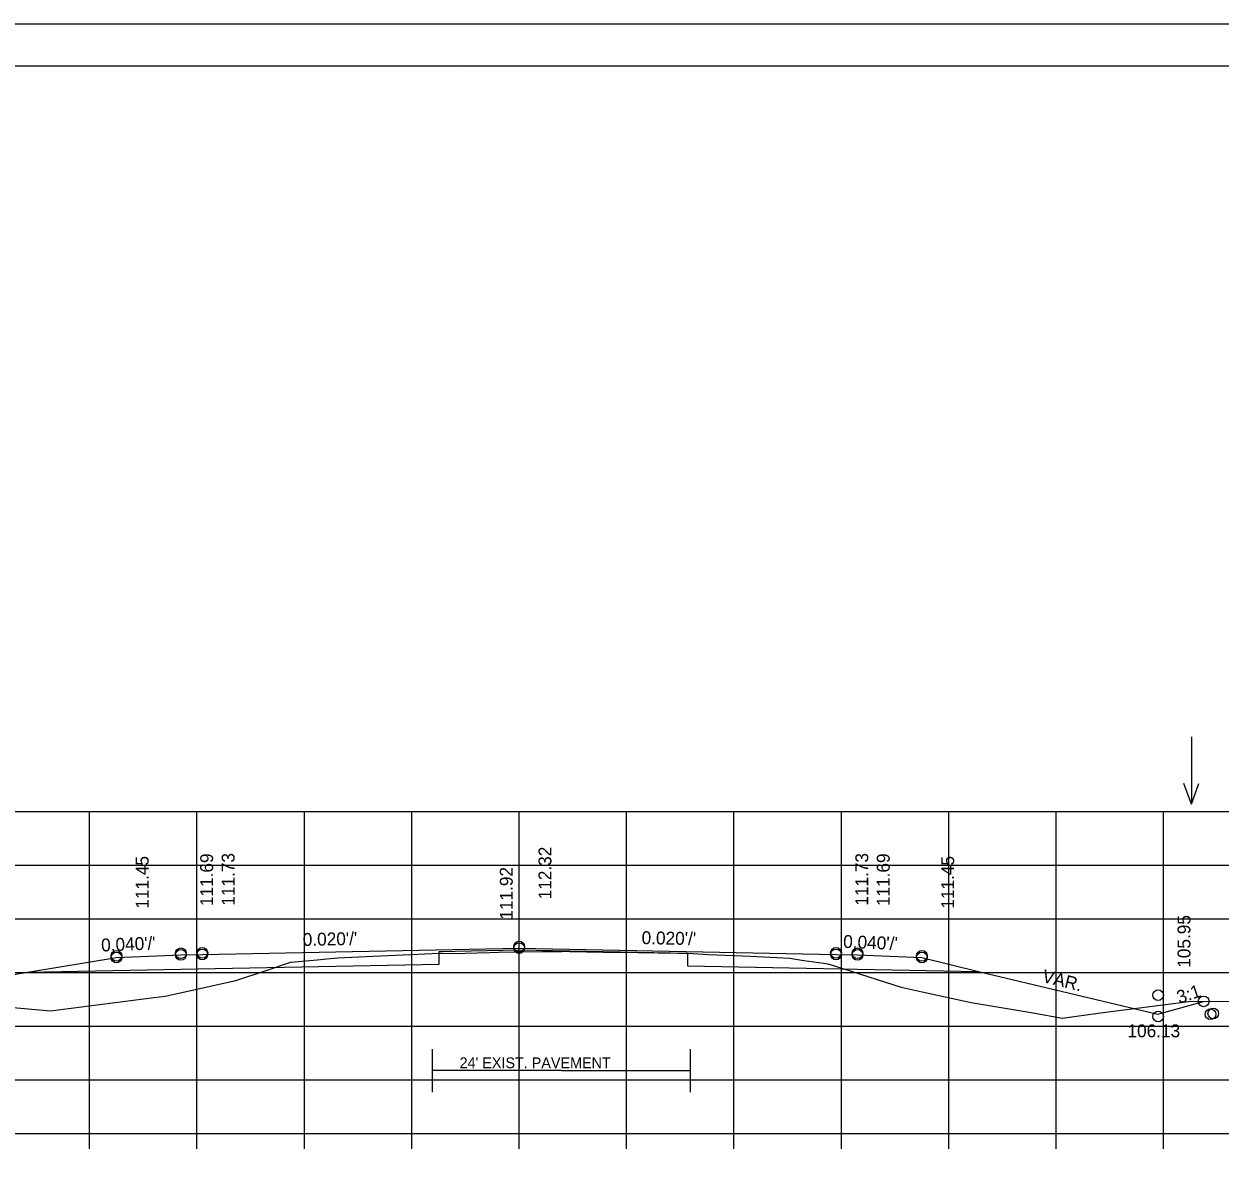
# Model space of a CAD drawing. Extents: x 1175611 to 1176402, y -433344 to -416213.
# Drawn here: x 1175734.9 to 1175846.2, y -428115.5 to -428010.1 of the extents above; entities that cross this region are included whole.
import ezdxf

# ---------------------------------------------------------------- set-up
doc = ezdxf.new("R2010")
doc.units = 0
for name, color, linetype in [('R_Alt Surface', 7, 'Continuous'), ('R_Axis', 7, 'Continuous'), ('R_Border', 7, 'Continuous'), ('R_Exist Surface', 7, 'Continuous'), ('R_Fin Surface', 7, 'Continuous'), ('R_Grid', 7, 'Continuous'), ('R_No Plot', 7, 'Continuous'), ('R_Water Annot', 7, 'Continuous'), ('R_Xsect Elev', 7, 'Continuous'), ('R_Xsect Slope', 7, 'Continuous')]:
    doc.layers.add(name, color=color, linetype=linetype)

msp = doc.modelspace()

# ---------------------------------------------------------------- linework, layer by layer
at = {"layer": 'R_Alt Surface'}
for q in [(1175772.91, -428107.57), (1175796.91, -428107.57)]:
    msp.add_line((1175784.91, -428107.57), q, dxfattribs=at)
for points in [[(1175735.2, -428098.4), (1175749.47, -428098.12), (1175773.52, -428097.64), (1175773.52, -428096.47), (1175780.97, -428096.32), (1175796.64, -428096.64), (1175796.64, -428097.8), (1175812.47, -428098.12), (1175823.75, -428098.34)], [(1175772.91, -428109.57), (1175772.91, -428105.57)], [(1175796.91, -428109.57), (1175796.91, -428105.57)]]:
    msp.add_lwpolyline(points, dxfattribs=at)
at = {"layer": 'R_Axis'}
for p, q in [((1175640.97, -428113.44), (1175920.97, -428113.44)), ((1175740.97, -428114.84), (1175740.97, -428113.44)), ((1175750.97, -428114.84), (1175750.97, -428113.44)), ((1175760.97, -428114.84), (1175760.97, -428113.44)), ((1175770.97, -428114.84), (1175770.97, -428113.44)), ((1175780.97, -428114.84), (1175780.97, -428113.44)), ((1175790.97, -428114.84), (1175790.97, -428113.44)), ((1175800.97, -428114.84), (1175800.97, -428113.44)), ((1175810.97, -428114.84), (1175810.97, -428113.44)), ((1175820.97, -428114.84), (1175820.97, -428113.44)), ((1175830.97, -428114.84), (1175830.97, -428113.44)), ((1175840.97, -428114.84), (1175840.97, -428113.44))]:
    msp.add_line(p, q, dxfattribs=at)
at = {"layer": 'R_Border'}
for p, q in [((1175622.97, -428013.98), (1175939.15, -428013.98)), ((1175775.49, -428014.24), (1175775.49, -428014.24)), ((1175775.49, -428014.24), (1175775.49, -428014.24))]:
    msp.add_line(p, q, dxfattribs=at)
at = {"layer": 'R_Exist Surface'}
msp.add_lwpolyline([(1175726.54, -428101.03), (1175737.33, -428102), (1175746.96, -428100.77), (1175748.02, -428100.64), (1175749.42, -428100.33), (1175754.58, -428099.19), (1175757.42, -428098.24), (1175759.72, -428097.47), (1175762.16, -428097.25), (1175763.05, -428097.17), (1175764.08, -428097.07), (1175766.69, -428096.95), (1175770.86, -428096.75), (1175773.52, -428096.63), (1175773.61, -428096.62), (1175773.89, -428096.63), (1175775.37, -428096.65), (1175775.95, -428096.63), (1175778.25, -428096.56), (1175779.04, -428096.55), (1175783.14, -428096.47), (1175783.5, -428096.46), (1175784.87, -428096.46), (1175784.91, -428096.46), (1175785.34, -428096.45), (1175785.7, -428096.46), (1175788.8, -428096.53), (1175789.28, -428096.54), (1175789.55, -428096.53), (1175791.17, -428096.55), (1175792.04, -428096.57), (1175795.77, -428096.63), (1175795.99, -428096.63), (1175796.64, -428096.64), (1175798.61, -428096.74), (1175802.53, -428096.92), (1175806.16, -428097.09), (1175807.49, -428097.32), (1175809.33, -428097.57), (1175809.71, -428097.62), (1175810.41, -428097.84), (1175816.54, -428099.81), (1175818.49, -428100.24), (1175823.07, -428101.21), (1175828.82, -428102.19), (1175831.54, -428102.67), (1175835.11, -428102.19), (1175843.32, -428101.12), (1175902.82, -428101.03)], dxfattribs=at)
at = {"layer": 'R_Fin Surface'}
msp.add_lwpolyline([(1175721.26, -428100.76), (1175721.47, -428100.69), (1175735.2, -428098.4), (1175743.47, -428097.03), (1175749.47, -428096.79), (1175751.47, -428096.75), (1175780.97, -428096.16), (1175810.47, -428096.75), (1175812.47, -428096.79), (1175818.47, -428097.03), (1175823.75, -428098.34), (1175840.45, -428102.32), (1175844.7, -428101.12)], dxfattribs=at)
at = {"layer": 'R_Grid'}
for p, q in [((1175640.97, -428083.44), (1175920.97, -428083.44)), ((1175740.97, -428113.44), (1175740.97, -428083.44)), ((1175750.97, -428113.44), (1175750.97, -428083.44)), ((1175760.97, -428113.44), (1175760.97, -428083.44)), ((1175770.97, -428113.44), (1175770.97, -428083.44)), ((1175780.97, -428113.44), (1175780.97, -428083.44)), ((1175790.97, -428113.44), (1175790.97, -428083.44)), ((1175800.97, -428113.44), (1175800.97, -428083.44)), ((1175810.97, -428113.44), (1175810.97, -428083.44)), ((1175820.97, -428113.44), (1175820.97, -428083.44)), ((1175830.97, -428113.44), (1175830.97, -428083.44)), ((1175840.97, -428113.44), (1175840.97, -428083.44)), ((1175640.97, -428088.44), (1175920.97, -428088.44)), ((1175640.97, -428093.44), (1175920.97, -428093.44)), ((1175640.97, -428098.44), (1175920.97, -428098.44)), ((1175640.97, -428103.44), (1175920.97, -428103.44)), ((1175640.97, -428108.44), (1175920.97, -428108.44)), ((1175640.97, -428113.44), (1175920.97, -428113.44))]:
    msp.add_line(p, q, dxfattribs=at)
at = {"layer": 'R_No Plot'}
msp.add_line((1175610.57, -428010.08), (1175943.91, -428010.08), dxfattribs=at)
msp.add_lwpolyline([(1175610.57, -428010.08), (1175943.91, -428010.08), (1175943.91, -428223.42), (1175610.57, -428223.42)], close=True, dxfattribs=at)
for centre in [(1175780.97, -428096.01), (1175743.47, -428096.88), (1175743.47, -428097.03), (1175749.47, -428096.64), (1175749.47, -428096.79), (1175751.47, -428096.6), (1175751.47, -428096.75), (1175780.97, -428096.16), (1175810.47, -428096.6), (1175810.47, -428096.75), (1175812.47, -428096.64), (1175812.47, -428096.79), (1175818.47, -428096.88), (1175818.47, -428097.03), (1175840.47, -428100.54), (1175844.7, -428101.12), (1175840.47, -428102.53), (1175845.34, -428102.32), (1175845.6, -428102.25)]:
    msp.add_circle(centre, 0.5, dxfattribs=at)
at = {"layer": 'R_Water Annot'}
for p, q in [((1175843.56, -428076.47), (1175843.56, -428082.75)), ((1175843.56, -428082.75), (1175842.86, -428080.83)), ((1175843.56, -428082.75), (1175844.26, -428080.83))]:
    msp.add_line(p, q, dxfattribs=at)

# ---------------------------------------------------------------- texts
at = {"layer": 'R_Alt Surface'}
msp.add_text("24' EXIST. PAVEMENT", height=1, dxfattribs=at).set_placement((1175775.42, -428107.34))
at = {"layer": 'R_Xsect Elev'}
for s, p in [('111.45', (1175746.47, -428092.49)), ('111.69', (1175752.47, -428092.25)), ('111.73', (1175754.47, -428092.21)), ('112.32', (1175783.97, -428091.62)), ('111.73', (1175813.47, -428092.21)), ('111.69', (1175815.47, -428092.25)), ('111.45', (1175821.47, -428092.49)), ('111.92', (1175780.37, -428093.51)), ('105.95', (1175843.47, -428097.99))]:
    msp.add_text(s, height=1.2, rotation=90, dxfattribs=at).set_placement(p)
msp.add_text('106.13', height=1.2, dxfattribs=at).set_placement((1175837.61, -428104.46))
at = {"layer": 'R_Xsect Slope'}
for s, rotation, p in [("0.040'/'", 2.2906, (1175742.07, -428096.48)), ("0.020'/'", 1.1458, (1175760.83, -428095.96)), ("0.020'/'", 358.8542, (1175792.36, -428095.78)), ("0.040'/'", 357.7094, (1175811.12, -428096.13)), ('VAR.', 345.9638, (1175829.59, -428099.29)), ('3:1', 18.4349, (1175842.43, -428101.35))]:
    msp.add_text(s, height=1.2, rotation=rotation, dxfattribs=at).set_placement(p)

doc.saveas('drawing.dxf')
